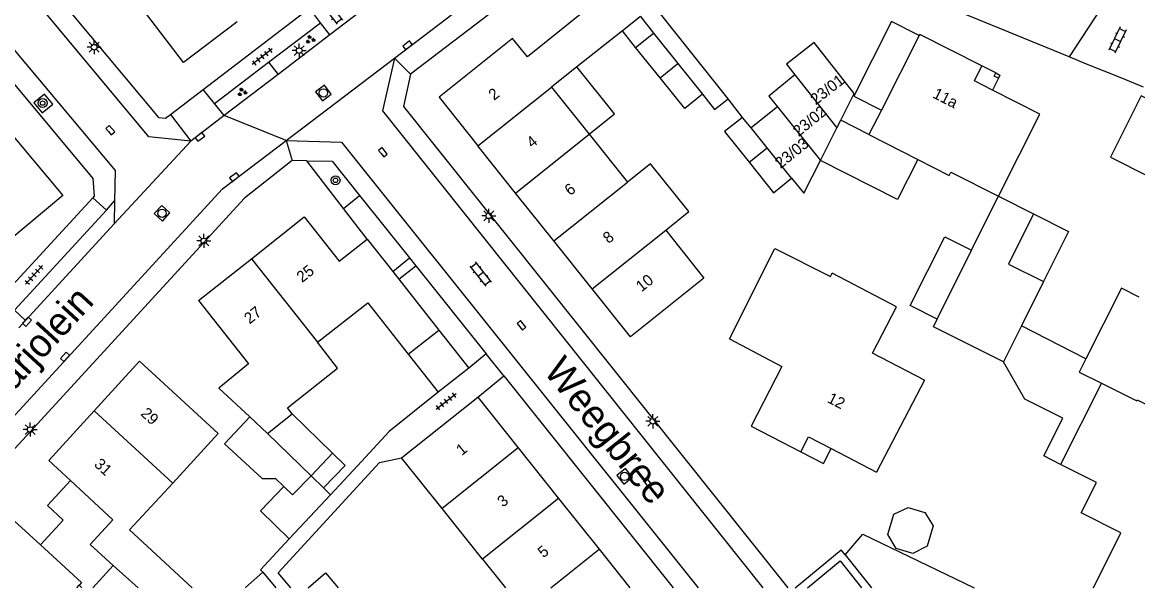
# Model space of a CAD drawing. Extents: x 136000 to 141014, y 402000 to 403500.
# Drawn here: x 137343.4 to 137442.7, y 402000 to 402050.3 of the extents above; entities that cross this region are included whole.
import ezdxf

# ---------------------------------------------------------------- set-up
doc = ezdxf.new("R2010")
doc.units = 0
for name, color, linetype in [('gg-afsc-erfafscheiding', 7, 'Continuous'), ('gg-afsc-muur', 7, 'Continuous'), ('gg-anno-huisnummerreeks BGT', 7, 'Continuous'), ('gg-anno-openbare ruimte label', 7, 'Continuous'), ('gg-bbg-bijgebouw', 7, 'Continuous'), ('gg-bbg-gedigitaliseerde bebouwing', 7, 'Continuous'), ('gg-bbg-gedigitaliseerde bijgebouw', 7, 'Continuous'), ('gg-bbg-hoofdgebouw', 7, 'Continuous'), ('gg-bbg-luifel en loopbrug', 7, 'Continuous'), ('gg-bbg-onder overbouw', 7, 'Continuous'), ('gg-bbg-pand overbouw', 7, 'Continuous'), ('gg-bbg-pilaar onder overbouw', 7, 'Continuous'), ('gg-bbg-pilaar pand', 7, 'Continuous'), ('gg-bbg-tussenscheiding', 7, 'Continuous'), ('gg-knt-verharding', 7, 'Continuous'), ('gg-knt-verharding nz', 7, 'Continuous'), ('gt-grn-groengrens', 7, 'Continuous'), ('gt-grn-weggrens', 7, 'Continuous'), ('gt-symb-boom', 7, 'Continuous'), ('gt-symb-groenvak', 7, 'Continuous'), ('gt-symb-klinker verharding', 7, 'Continuous'), ('gt-symb-kolk', 7, 'Continuous'), ('gt-symb-lichtmast', 7, 'Continuous'), ('gt-symb-rioolschacht', 7, 'Continuous'), ('gt-symb-tegel verharding', 7, 'Continuous')]:
    doc.layers.add(name, color=color, linetype=linetype)

# ---------------------------------------------------------------- blocks, each defined once
blk = doc.blocks.new('gt0-KL1')
at = {"layer": 'gt-symb-klinker verharding'}
for p, q in [((-1.15, 0.3), (1.15, 0.3)), ((-1, -0.3), (-1, 0.3)), ((-0.5, 0.3), (-0.5, 0.45)), ((0, -0.3), (0, 0.3)), ((0.5, 0.3), (0.5, 0.45)), ((1, -0.3), (1, 0.3)), ((-1.15, -0.3), (1.15, -0.3)), ((-0.5, -0.45), (-0.5, -0.3)), ((0.5, -0.45), (0.5, -0.3))]:
    blk.add_line(p, q, dxfattribs=at)
blk = doc.blocks.new('gt0-GRVAK')
at = {"layer": 'gt-symb-groenvak'}
for p, q in [((-0.11, 0.189), (-0.228, 0.24)), ((-0.182, 0.153), (0.088, 0.153)), ((-0.091, 0.211), (-0.156, 0.322)), ((-0.047, 0.214), (-0.047, 0.393)), ((-0.004, 0.211), (0.061, 0.322)), ((0.015, 0.189), (0.133, 0.24)), ((0.262, -0.052), (0.197, 0.059)), ((0.305, -0.049), (0.305, 0.13)), ((0.349, -0.052), (0.414, 0.059)), ((-0.245, -0.228), (-0.363, -0.177)), ((-0.318, -0.264), (-0.047, -0.264)), ((-0.226, -0.206), (-0.291, -0.095)), ((-0.183, -0.203), (-0.183, -0.024)), ((-0.139, -0.206), (-0.074, -0.095)), ((-0.12, -0.228), (-0.002, -0.177)), ((0.243, -0.074), (0.125, -0.023)), ((0.17, -0.11), (0.441, -0.11)), ((0.368, -0.074), (0.486, -0.023))]:
    blk.add_line(p, q, dxfattribs=at)
blk = doc.blocks.new('gt0-KOLK')
at = {"layer": 'gt-symb-kolk'}
blk.add_lwpolyline([(0, 0), (0.375, 0), (0.375, 0.4), (-0.375, 0.4), (-0.375, 0), (0, 0)], dxfattribs=at)
blk = doc.blocks.new('gt0-BOOM')
at = {"layer": 'gt-symb-boom'}
for radius in [0.4, 0.2]:
    blk.add_circle((0, 0), radius, dxfattribs=at)
blk = doc.blocks.new('gt0-LMAST')
at = {"layer": 'gt-symb-lichtmast'}
for p, q in [((-0.182, 0.173), (-0.447, 0.438)), ((-0.005, 0.246), (-0.005, 0.621)), ((0.172, 0.173), (0.437, 0.438)), ((-0.255, -0.004), (-0.63, -0.004)), ((-0.182, -0.181), (-0.447, -0.446)), ((-0.005, -0.254), (-0.005, -0.629)), ((0.437, -0.446), (0.172, -0.181)), ((0.245, -0.004), (0.62, -0.004))]:
    blk.add_line(p, q, dxfattribs=at)
blk.add_circle((-0.005, -0.004), 0.25, dxfattribs=at)
blk = doc.blocks.new('gt0-RS')
at = {"layer": 'gt-symb-rioolschacht'}
blk.add_lwpolyline([(-0.5, -0.5), (0.5, -0.5), (0.5, 0.5), (-0.5, 0.5)], close=True, dxfattribs=at)
blk.add_circle((0, 0), 0.375, dxfattribs=at)
blk = doc.blocks.new('gt0-TEG1')
at = {"layer": 'gt-symb-tegel verharding'}
for p, q in [((-1.125, 0), (1.125, 0)), ((-0.9, -0.25), (-0.9, 0.25)), ((-0.45, -0.25), (-0.45, 0.25)), ((0, -0.25), (0, 0.25)), ((0.45, -0.25), (0.45, 0.25)), ((0.9, -0.25), (0.9, 0.25))]:
    blk.add_line(p, q, dxfattribs=at)

msp = doc.modelspace()

# ---------------------------------------------------------------- linework, layer by layer
at = {"layer": 'gg-afsc-erfafscheiding'}
for p, q in [((137406.236, 402043.48), (137394.483, 402058.28)), ((137390.795, 402055.466), (137377.97, 402045.68)), ((137407.536, 402041.842), (137406.236, 402043.48)), ((137372.008, 402033.75), (137368.732, 402037.99)), ((137374.123, 402031.011), (137372.008, 402033.75))]:
    msp.add_line(p, q, dxfattribs=at)
for points in [[(137436.595, 402047.22), (137427.826, 402050.806), (137424.824, 402051.996)], [(137443.215, 402044.544), (137441.29, 402045.342), (137438.156, 402046.582), (137436.595, 402047.22)], [(137403.952, 402043.907), (137405.04, 402042.545), (137406.236, 402043.48)], [(137376.064, 402013.9), (137373.265, 402010.835), (137370.857, 402008.263)], [(137367.313, 402000), (137366.189, 402001.32), (137375.22, 402011.15), (137377.18, 402011.55)], [(137367.183, 402004.339), (137364.61, 402001.59), (137364.83, 402001.37)]]:
    msp.add_lwpolyline(points, dxfattribs=at)
at = {"layer": 'gg-afsc-muur'}
msp.add_line((137380.442, 402017.382), (137376.064, 402013.9), dxfattribs=at)
at = {"layer": 'gg-bbg-bijgebouw'}
for p, q in [((137399.604, 402049.349), (137401.78, 402046.625)), ((137401.78, 402046.625), (137403.952, 402043.907)), ((137409.867, 402043.726), (137410.624, 402042.779)), ((137410.624, 402042.779), (137408.292, 402040.905)), ((137408.287, 402040.901), (137407.536, 402041.842)), ((137408.292, 402040.905), (137408.287, 402040.901)), ((137363.664, 402015.199), (137361.416, 402012.784)), ((137349.691, 402000), (137351.494, 402001.96))]:
    msp.add_line(p, q, dxfattribs=at)
at = {"layer": 'gg-bbg-gedigitaliseerde bebouwing'}
for p, q in [((137390.518, 402044.541), (137393.871, 402040.343)), ((137393.871, 402040.343), (137397.278, 402036.078)), ((137406.353, 402022.15), (137410.39, 402030.19)), ((137369.676, 402021.829), (137374.161, 402025.357)), ((137423.723, 402018.455), (137419.103, 402020.866)), ((137423.723, 402018.455), (137419.457, 402010.272)), ((137439.473, 402018.189), (137435.843, 402010.972)), ((137365.24, 402013.73), (137367.439, 402015.466)), ((137356.804, 402009.313), (137360.855, 402013.722)), ((137380.78, 402007.046), (137377.18, 402011.55)), ((137352.963, 402005.133), (137356.804, 402009.313)), ((137384.383, 402002.538), (137380.78, 402007.046)), ((137352.963, 402005.133), (137358.545, 402000)), ((137384.383, 402002.538), (137386.412, 402000)), ((137348.258, 402000), (137348.47, 402000.231))]:
    msp.add_line(p, q, dxfattribs=at)
for points in [[(137400.685, 402031.813), (137402.741, 402033.457), (137399.332, 402037.72), (137397.278, 402036.078)], [(137400.685, 402031.813), (137404.09, 402027.55), (137397.55, 402022.33)], [(137410.39, 402030.19), (137415.364, 402027.693), (137415.503, 402027.97)], [(137419.103, 402020.866), (137421.246, 402024.974), (137415.503, 402027.97)], [(137442.838, 402025.855), (137441.259, 402026.642), (137438.094, 402020.347)], [(137367.439, 402015.466), (137367.011, 402016.009), (137371.483, 402019.54), (137369.676, 402021.829)], [(137438.094, 402020.347), (137437.506, 402019.179), (137439.473, 402018.189)], [(137438.778, 402000), (137441.214, 402004.875), (137437.669, 402006.659), (137439.032, 402009.368), (137435.843, 402010.972)], [(137345.035, 402003.804), (137348.69, 402000.47), (137348.47, 402000.231)]]:
    msp.add_lwpolyline(points, dxfattribs=at)
at = {"layer": 'gg-bbg-gedigitaliseerde bijgebouw'}
for p, q in [((137398, 402048.07), (137399.604, 402049.349)), ((137400.183, 402045.353), (137398, 402048.07)), ((137412.19, 402045.62), (137409.867, 402043.726)), ((137418.778, 402040.308), (137416.262, 402041.586)), ((137428.065, 402030.35), (137430.301, 402034.822)), ((137430.301, 402034.822), (137433.424, 402033.261)), ((137433.424, 402033.261), (137431.192, 402028.797)), ((137424.854, 402023.886), (137427.9, 402030.019)), ((137427.9, 402030.019), (137428.065, 402030.35)), ((137431.192, 402028.797), (137434.319, 402027.244)), ((137434.319, 402027.244), (137432.36, 402023.302)), ((137432.36, 402023.302), (137430.758, 402020.079)), ((137369.112, 402009.961), (137365.24, 402013.73)), ((137369.112, 402009.961), (137371.022, 402011.978)), ((137370.231, 402008.872), (137369.112, 402009.961)), ((137364.83, 402001.37), (137365.996, 402000))]:
    msp.add_line(p, q, dxfattribs=at)
for points in [[(137416.262, 402041.586), (137417.47, 402043.97), (137413.9, 402048.49), (137411.43, 402046.57), (137412.19, 402045.62)], [(137403.952, 402043.907), (137402.38, 402042.62), (137400.183, 402045.353)], [(137407.536, 402041.842), (137405.93, 402040.59), (137408.107, 402037.862)], [(137408.107, 402037.862), (137410.28, 402035.14), (137411.89, 402036.43)], [(137411.89, 402036.43), (137412.97, 402035.09), (137414.454, 402038.018)], [(137423.129, 402038.098), (137421.318, 402034.532), (137414.454, 402038.018)], [(137430.758, 402020.079), (137424.511, 402023.197), (137424.854, 402023.886)], [(137361.416, 402012.784), (137364.752, 402009.728), (137365.956, 402009.72), (137366.706, 402008.99)], [(137371.022, 402011.978), (137372.168, 402010.862), (137370.231, 402008.872)], [(137366.706, 402008.99), (137367.455, 402008.26), (137369.112, 402009.961)], [(137420.447, 402004.723), (137420.98, 402006.543), (137422.256, 402007.119), (137423.763, 402006.678), (137424.488, 402005.516), (137423.955, 402003.696), (137422.699, 402003.045), (137421.192, 402003.486), (137420.447, 402004.723)], [(137363.297, 402000), (137363.28, 402000.02), (137364.83, 402001.37)], [(137368.852, 402000), (137370.4, 402001.32), (137371.53, 402000)]]:
    msp.add_lwpolyline(points, dxfattribs=at)
at = {"layer": 'gg-bbg-hoofdgebouw'}
for p, q in [((137398.429, 402050.81), (137396.827, 402049.541)), ((137396.827, 402049.541), (137392.787, 402046.339)), ((137423.259, 402049.137), (137419.882, 402042.483)), ((137392.787, 402046.339), (137390.518, 402044.541)), ((137419.882, 402042.483), (137418.778, 402040.308)), ((137387.329, 402035.113), (137383.97, 402039.313)), ((137390.738, 402030.849), (137387.329, 402035.113)), ((137371.617, 402029.037), (137374.123, 402031.011)), ((137374.123, 402031.011), (137376.382, 402028.144)), ((137394.148, 402026.585), (137390.738, 402030.849)), ((137359.1, 402025.55), (137363.805, 402029.265)), ((137376.382, 402028.144), (137376.939, 402027.437)), ((137376.939, 402027.437), (137380.497, 402022.92)), ((137397.55, 402022.33), (137394.148, 402026.585)), ((137374.161, 402025.357), (137377.771, 402020.773)), ((137377.771, 402020.773), (137380.497, 402022.92)), ((137353.85, 402020.14), (137349.805, 402015.725)), ((137353.85, 402020.14), (137360.855, 402013.722)), ((137377.18, 402011.55), (137383.95, 402016.96)), ((137383.95, 402016.96), (137387.55, 402012.45)), ((137349.805, 402015.725), (137345.76, 402011.31)), ((137387.55, 402012.45), (137391.15, 402007.94)), ((137415.414, 402012.371), (137419.457, 402010.272)), ((137345.76, 402011.31), (137347.7, 402009.526)), ((137391.15, 402007.94), (137394.75, 402003.43)), ((137341.68, 402006.87), (137345.035, 402003.804)), ((137394.75, 402003.43), (137397.488, 402000))]:
    msp.add_line(p, q, dxfattribs=at)
for points in [[(137362.534, 402050.333), (137357.75, 402046.71), (137352.02, 402054.29)], [(137391.631, 402054.37), (137393.825, 402051.579), (137388.371, 402047.229), (137387.06, 402048.87), (137380.51, 402043.64), (137383.97, 402039.313)], [(137428.831, 402046.416), (137423.304, 402049.225), (137423.259, 402049.137)], [(137430.301, 402034.822), (137434, 402042.133), (137429.772, 402044.275)], [(137341.723, 402041.232), (137347.01, 402034.89), (137340.64, 402029.57), (137341.47, 402028.57), (137338.73, 402026.28), (137339.3, 402025.63), (137334.463, 402020.362)], [(137423.129, 402038.098), (137425.914, 402036.684), (137426.059, 402036.969), (137430.301, 402034.822)], [(137363.805, 402029.265), (137368.51, 402032.98), (137371.617, 402029.037)], [(137359.1, 402025.55), (137363.556, 402019.907), (137360.909, 402017.757), (137363.664, 402015.199)], [(137406.353, 402022.15), (137411.034, 402019.671), (137408.29, 402014.375), (137412.704, 402012.087)], [(137412.704, 402012.087), (137413.408, 402013.413), (137415.414, 402012.371)], [(137347.7, 402009.526), (137351.486, 402006.043), (137349.455, 402003.835), (137351.494, 402001.96)]]:
    msp.add_lwpolyline(points, dxfattribs=at)
at = {"layer": 'gg-bbg-luifel en loopbrug'}
for p, q in [((137398.429, 402050.81), (137399.604, 402049.349)), ((137398, 402048.07), (137396.827, 402049.541)), ((137380.497, 402022.92), (137383.159, 402019.543)), ((137438.094, 402020.347), (137432.36, 402023.302)), ((137377.771, 402020.773), (137380.442, 402017.382)), ((137383.159, 402019.543), (137380.442, 402017.382)), ((137367.439, 402015.466), (137371.022, 402011.978)), ((137370.231, 402008.872), (137370.857, 402008.263)), ((137370.857, 402008.263), (137367.183, 402004.339)), ((137348.47, 402000.231), (137348.721, 402000))]:
    msp.add_line(p, q, dxfattribs=at)
for points in [[(137423.259, 402049.137), (137420.797, 402050.387), (137417.42, 402043.732), (137419.882, 402042.483)], [(137393.871, 402040.343), (137396.132, 402042.151), (137392.787, 402046.339)], [(137440.285, 402038.29), (137443.636, 402036.625), (137446.35, 402042.088), (137443, 402043.753), (137440.285, 402038.29)], [(137433.424, 402033.261), (137436.547, 402031.699), (137434.319, 402027.244)], [(137424.854, 402023.886), (137422.445, 402025.11), (137425.545, 402031.215), (137427.9, 402030.019)], [(137435.843, 402010.972), (137434.342, 402011.727), (137436.024, 402015.07), (137432.644, 402016.77), (137430.758, 402020.079)], [(137412.704, 402012.087), (137414.724, 402011.04), (137415.414, 402012.371)], [(137347.7, 402009.526), (137345.661, 402007.308), (137347.059, 402006.02), (137345.035, 402003.804)], [(137366.706, 402008.99), (137364.613, 402006.84), (137367.183, 402004.339)]]:
    msp.add_lwpolyline(points, dxfattribs=at)
at = {"layer": 'gg-bbg-onder overbouw'}
msp.add_lwpolyline([(137429.772, 402044.275), (137428.161, 402045.097), (137428.831, 402046.416)], dxfattribs=at)
at = {"layer": 'gg-bbg-pand overbouw'}
for p, q in [((137430.061, 402045.792), (137428.831, 402046.416)), ((137430.304, 402045.321), (137429.772, 402044.275))]:
    msp.add_line(p, q, dxfattribs=at)
at = {"layer": 'gg-bbg-pilaar onder overbouw'}
msp.add_lwpolyline([(137430.304, 402045.321), (137429.92, 402045.515), (137430.061, 402045.792)], dxfattribs=at)
at = {"layer": 'gg-bbg-pilaar pand'}
msp.add_lwpolyline([(137430.061, 402045.792), (137430.444, 402045.597), (137430.304, 402045.321)], dxfattribs=at)
at = {"layer": 'gg-bbg-tussenscheiding'}
for p, q in [((137400.183, 402045.353), (137401.78, 402046.625)), ((137412.19, 402045.62), (137415.916, 402040.903)), ((137383.97, 402039.313), (137390.518, 402044.541)), ((137410.624, 402042.779), (137414.454, 402038.018)), ((137415.916, 402040.903), (137416.262, 402041.586)), ((137409.709, 402039.142), (137408.292, 402040.905)), ((137414.454, 402038.018), (137415.916, 402040.903)), ((137387.329, 402035.113), (137393.871, 402040.343)), ((137418.778, 402040.308), (137423.129, 402038.098)), ((137408.107, 402037.862), (137409.709, 402039.142)), ((137411.89, 402036.43), (137409.709, 402039.142)), ((137390.738, 402030.849), (137397.278, 402036.078)), ((137394.148, 402026.585), (137400.685, 402031.813)), ((137363.805, 402029.265), (137369.676, 402021.829)), ((137349.805, 402015.725), (137356.804, 402009.313)), ((137363.664, 402015.199), (137365.24, 402013.73)), ((137387.55, 402012.45), (137380.78, 402007.046)), ((137391.15, 402007.94), (137384.383, 402002.538)), ((137390.453, 402000), (137394.75, 402003.43)), ((137351.494, 402001.96), (137353.716, 402000))]:
    msp.add_line(p, q, dxfattribs=at)
msp.add_lwpolyline([(137439.473, 402018.189), (137442.618, 402016.626), (137442.667, 402016.725), (137449.865, 402013.125)], dxfattribs=at)
at = {"layer": 'gg-knt-verharding'}
for p, q in [((137440.19, 402052.759), (137436.595, 402047.22)), ((137359.524, 402044.337), (137368.964, 402051.549)), ((137369.96, 402050.266), (137368.964, 402051.549)), ((137373.509, 402051.262), (137370.797, 402049.191)), ((137365.343, 402046.741), (137369.96, 402050.266)), ((137370.797, 402049.191), (137369.96, 402050.266)), ((137370.797, 402049.191), (137366.184, 402045.669)), ((137360.535, 402043.071), (137365.343, 402046.741)), ((137366.184, 402045.669), (137361.379, 402042)), ((137356.609, 402042.111), (137359.524, 402044.337)), ((137360.535, 402043.071), (137359.524, 402044.337)), ((137361.379, 402042), (137360.535, 402043.071)), ((137368.732, 402037.99), (137367.44, 402038.02)), ((137349.677, 402034.685), (137337.857, 402021.843)), ((137349.677, 402034.685), (137350.896, 402033.578)), ((137373.438, 402034.894), (137377.88, 402029.342)), ((137342.721, 402024.689), (137350.896, 402033.578)), ((137350.896, 402033.578), (137351.634, 402034.404)), ((137351.634, 402034.404), (137351.6, 402032.37)), ((137351.6, 402032.37), (137343.704, 402023.785)), ((137376.382, 402028.144), (137377.88, 402029.342)), ((137376.939, 402027.437), (137378.442, 402028.64)), ((137377.88, 402029.342), (137378.442, 402028.64)), ((137378.442, 402028.64), (137384.705, 402020.812)), ((137343.704, 402023.785), (137342.721, 402024.689)), ((137343.704, 402023.785), (137343.09, 402023.118)), ((137384.705, 402020.812), (137383.159, 402019.543)), ((137386.288, 402018.833), (137384.705, 402020.812)), ((137383.95, 402016.96), (137386.288, 402018.833)), ((137386.288, 402018.833), (137401.355, 402000)), ((137413.314, 402000), (137416.208, 402002.383)), ((137416.208, 402002.383), (137418.12, 402000))]:
    msp.add_line(p, q, dxfattribs=at)
for points in [[(137328.392, 402061.963), (137349.69, 402036.39), (137349.81, 402034.83), (137349.677, 402034.685)], [(137341.77, 402058.328), (137355.53, 402041.82), (137356.15, 402041.76), (137356.609, 402042.111)], [(137377.97, 402045.68), (137377.34, 402042.82), (137411.557, 402000)], [(137344.431, 402043.146), (137345.184, 402042.244), (137346.144, 402043.018), (137345.391, 402043.921), (137344.431, 402043.146)], [(137367.44, 402038.02), (137363.2, 402034.66), (137332.88, 402001.64)], [(137368.732, 402037.99), (137371, 402037.94), (137373.438, 402034.894)]]:
    msp.add_lwpolyline(points, dxfattribs=at)
at = {"layer": 'gg-knt-verharding nz'}
for p, q in [((137376.55, 402047.12), (137408.137, 402071.235)), ((137361.379, 402042), (137358.42, 402039.74))]:
    msp.add_line(p, q, dxfattribs=at)
for points in [[(137358.42, 402039.74), (137354.67, 402040.12), (137299.34, 402106.51)], [(137295.84, 402103.74), (137351.68, 402037.11), (137351.634, 402034.404)], [(137376.55, 402047.12), (137375.47, 402042.41), (137409.334, 402000)], [(137331.592, 402003.231), (137361.24, 402035.49), (137366.9, 402039.78)], [(137366.9, 402039.78), (137371.84, 402039.65), (137403.572, 402000)]]:
    msp.add_lwpolyline(points, dxfattribs=at)
at = {"layer": 'gt-grn-groengrens'}
for p, q in [((137365.343, 402046.741), (137366.184, 402045.669)), ((137372.008, 402033.75), (137373.438, 402034.894)), ((137412.213, 402000), (137416.31, 402003.374)), ((137416.671, 402002.925), (137416.31, 402003.374)), ((137416.671, 402002.925), (137419.018, 402000))]:
    msp.add_line(p, q, dxfattribs=at)
msp.add_lwpolyline([(137416.671, 402002.925), (137418.243, 402004.765), (137428.152, 402000)], dxfattribs=at)
at = {"layer": 'gt-grn-weggrens'}
for p, q in [((137366.9, 402039.78), (137376.55, 402047.12)), ((137377.97, 402045.68), (137376.55, 402047.12)), ((137356.609, 402042.111), (137358.42, 402039.74)), ((137366.9, 402039.78), (137361.379, 402042)), ((137358.42, 402039.74), (137351.6, 402032.37)), ((137366.9, 402039.78), (137367.44, 402038.02))]:
    msp.add_line(p, q, dxfattribs=at)

# ---------------------------------------------------------------- block references
at = {"layer": 'gt-symb-boom'}
for p in [(137345.225, 402043.114), (137371.295, 402036.247)]:
    msp.add_blockref('gt0-BOOM', p, dxfattribs=at)
at = {"layer": 'gt-symb-groenvak'}
for p in [(137369.034, 402048.777), (137362.971, 402044.09)]:
    msp.add_blockref('gt0-GRVAK', p, dxfattribs=at)
at = {"layer": 'gt-symb-klinker verharding'}
for p, rotation in [((137370.978, 402051.215), -51.698006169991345), ((137440.908, 402048.726), -115.97571465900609), ((137384.197, 402027.898), -51.37599600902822)]:
    msp.add_blockref('gt0-KL1', p, dxfattribs=dict(at, rotation=rotation))
at = {"layer": 'gt-symb-kolk'}
for p, rotation in [((137377.819, 402048.098), 37.36253068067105), ((137351.091, 402040.576), -50.19442890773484), ((137359.349, 402039.944), 37.39732038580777), ((137375.357, 402038.616), -51.37599600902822), ((137362.412, 402036.377), 37.39732037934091), ((137343.985, 402023.527), 47.391003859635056), ((137387.696, 402023.217), -51.37599600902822), ((137347.365, 402020.405), 47.39100385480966), ((137398.905, 402009.23), -51.37599600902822)]:
    msp.add_blockref('gt0-KOLK', p, dxfattribs=dict(at, rotation=rotation))
at = {"layer": 'gt-symb-lichtmast'}
for p in [(137349.81, 402048.085), (137368.068, 402047.783), (137384.937, 402033.091), (137359.58, 402030.854), (137344.12, 402014.065), (137399.543, 402014.805)]:
    msp.add_blockref('gt0-LMAST', p, dxfattribs=at)
at = {"layer": 'gt-symb-rioolschacht'}
for p, rotation in [((137370.217, 402044.015), 37.36253068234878), ((137355.849, 402033.307), 47.39100385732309), ((137397.031, 402009.902), -51.37599601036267)]:
    msp.add_blockref('gt0-RS', p, dxfattribs=dict(at, rotation=rotation))
at = {"layer": 'gt-symb-tegel verharding'}
for p, rotation in [((137364.764, 402047.241), -141.7784431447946), ((137344.462, 402027.83), -131.83814925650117), ((137381.144, 402016.57), 38.01566048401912)]:
    msp.add_blockref('gt0-TEG1', p, dxfattribs=dict(at, rotation=rotation))

# ---------------------------------------------------------------- texts
at = {"layer": 'gg-anno-huisnummerreeks BGT'}
for s, rotation, p in [('23/01', 37.9, (137414.048, 402042.903)), ('2', 38.7, (137385.405, 402043.302)), ('11a', 333.1, (137424.376, 402043.631)), ('23/02', 39.2, (137412.517, 402040.08)), ('4', 38.7, (137388.794, 402039.064)), ('23/03', 38.8, (137410.915, 402037.239)), ('6', 38.6, (137392.18, 402034.828)), ('8', 38.7, (137395.59, 402030.565)), ('25', 38.3, (137368.321, 402027.097)), ('10', 38.6, (137398.53, 402026.264)), ('27', 38.3, (137363.649, 402023.408)), ('12', 332.5, (137414.994, 402016.534)), ('29', 317.5, (137353.878, 402015.401)), ('1', 38.6, (137382.529, 402011.705)), ('31', 317.5, (137349.736, 402010.88)), ('3', 38.6, (137386.195, 402007.113)), ('5', 38.6, (137389.795, 402002.603))]:
    msp.add_text(s, height=1, rotation=rotation, dxfattribs=at).set_placement(p)
at = {"layer": 'gg-anno-openbare ruimte label'}
for s, rotation, p in [('Marjolein', 47.4, (137340.726, 402015.384)), ('Weegbree', 308.7, (137389.739, 402019.236))]:
    msp.add_text(s, height=2.5, rotation=rotation, dxfattribs=at).set_placement(p)

doc.saveas('drawing.dxf')
